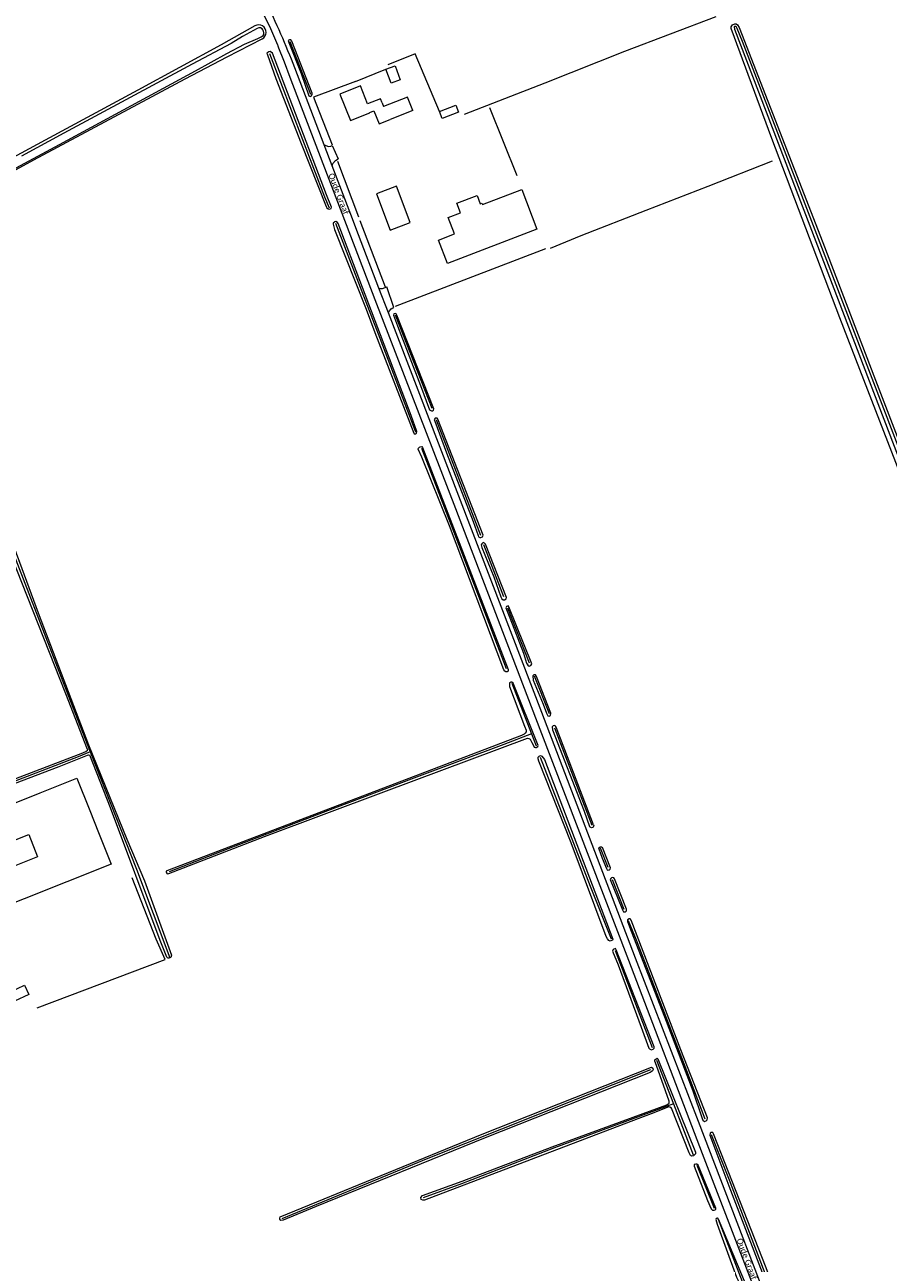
# Model space of a CAD drawing. Extents: x 177628 to 188968, y 384226 to 390673.
# Tile 342 of 393: x 185276 to 185639, y 386940 to 387462. Entities that reach past the tile are written whole.
import ezdxf

# ---------------------------------------------------------------- set-up
doc = ezdxf.new("R2010")
doc.units = 0
for name, color, linetype, lineweight in [('B01_F', 14, 'Continuous', 9), ('B01_T', 14, 'Continuous', 9), ('B02_D', 14, 'Continuous', 9), ('B02_T', 14, 'Continuous', 9), ('B11_F', 14, 'Continuous', 9), ('B11_S', 14, 'Continuous', 9), ('B14_F', 14, 'Continuous', 9), ('T01_F', 253, 'Continuous', 9), ('T03_F', 253, 'Continuous', 9), ('T04_F', 253, 'HAAG', 9), ('T05_F', 253, 'Continuous', 9), ('T07_F', 253, 'Continuous', 9), ('T09_F', 253, 'Continuous', 9), ('T09_T', 253, 'Continuous', 9), ('T22_F', 253, 'Continuous', 9), ('V00_F', 8, 'Continuous', 9), ('V00_T', 8, 'Continuous', 9), ('W01_F', 253, 'Continuous', 9), ('Z06', 7, 'Continuous', 9)]:
    doc.layers.add(name, color=color, linetype=linetype, lineweight=lineweight)
doc.styles.add('Legend', font='calibri.ttf')
doc.linetypes.add('HAAG', pattern='A,4,-1,[5,TOPOCAD.SHX,S=0.35,R=0,X=-0.35,Y=-0.35],-1', length=6)

msp = doc.modelspace()

# ---------------------------------------------------------------- linework, layer by layer
at = {"layer": 'B01_F', "linetype": 'Continuous'}
msp.add_lwpolyline([(185438.917, 387425.645), (185429.345, 387421.881)], dxfattribs=at)
at = {"layer": 'B01_T', "linetype": 'Continuous'}
for points in [[(185416.9, 387435.988), (185408.216, 387432.457), (185412.731, 387421.353), (185420.833, 387424.638), (185420.77, 387424.792), (185422.504, 387425.476), (185424.692, 387420.051)], [(185424.692, 387420.051), (185429.345, 387421.881)], [(185437.875, 387378.454), (185432.021, 387393.814), (185423.575, 387390.595), (185429.406, 387375.226), (185437.875, 387378.454)]]:
    msp.add_lwpolyline(points, dxfattribs=at)
at = {"layer": 'B02_D', "linetype": 'Continuous'}
for points in [[(185223.67, 387115.093), (185281.947, 387138.308)], [(185228.891, 387101.69), (185277.17, 387120.789), (185280.906, 387111.394), (185251.186, 387099.574)], [(185306.61, 387121.609), (185311.907, 387108.288), (185256.412, 387086.224)]]:
    msp.add_lwpolyline(points, dxfattribs=at)
at = {"layer": 'B02_T', "linetype": 'Continuous'}
msp.add_lwpolyline([(185491.221, 387375.659), (185453.483, 387361.16), (185449.692, 387371.094), (185456.466, 387373.679), (185453.845, 387380.546), (185459.03, 387382.525), (185457.479, 387386.589), (185466.019, 387389.848), (185467.338, 387386.391), (185468.029, 387386.655), (185468.25, 387386.075), (185484.778, 387392.382), (185491.221, 387375.659)], dxfattribs=at)
at = {"layer": 'B11_F', "linetype": 'Continuous'}
msp.add_lwpolyline([(185425.954, 387428.854), (185425.287, 387430.55), (185419.875, 387428.422), (185416.9, 387435.988)], dxfattribs=at)
at = {"layer": 'B11_S', "linetype": 'Continuous'}
for points in [[(185425.954, 387428.854), (185426.587, 387427.244)], [(185436.721, 387431.228), (185426.587, 387427.244)], [(185438.917, 387425.645), (185436.721, 387431.228)]]:
    msp.add_lwpolyline(points, dxfattribs=at)
at = {"layer": 'B14_F', "linetype": 'Continuous'}
for points in [[(185427.582, 387443.005), (185431.472, 387444.431), (185433.639, 387438.52), (185429.749, 387437.094), (185427.582, 387443.005)], [(185450.108, 387425.244), (185457.021, 387427.886), (185458.163, 387424.896)], [(185458.163, 387424.896), (185451.251, 387422.255), (185450.108, 387425.244)], [(185281.947, 387138.308), (185297.505, 387144.506), (185302.89, 387130.964)], [(185302.89, 387130.964), (185306.61, 387121.609)], [(185275.435, 387057.331), (185277.229, 387053.476), (185271.241, 387050.689), (185269.447, 387054.544), (185275.435, 387057.331)]]:
    msp.add_lwpolyline(points, dxfattribs=at)
at = {"layer": 'T01_F', "linetype": 'Continuous'}
msp.add_lwpolyline([(185397.108, 387431.252), (185404.974, 387411.211)], dxfattribs=at)
at = {"layer": 'T03_F', "linetype": 'Continuous'}
for points in [[(185450.108, 387425.244), (185439.959, 387449.44)], [(185471.268, 387426.842), (185482.722, 387398.205)], [(185280.671, 387047.776), (185334.659, 387068.213), (185330.806, 387076.793), (185320.792, 387102.521)]]:
    msp.add_lwpolyline(points, dxfattribs=at)
at = {"layer": 'T04_F', "linetype": 'HAAG'}
for points in [[(185439.959, 387449.44), (185428.405, 387444.831)], [(185414.764, 387437.775), (185397.108, 387431.252)], [(185407.266, 387404.246), (185416.036, 387380.791)], [(185416.585, 387379.3), (185427.22, 387351.44)], [(185431.597, 387343.268), (185495.014, 387367.521)]]:
    msp.add_lwpolyline(points, dxfattribs=at)
at = {"layer": 'T05_F', "linetype": 'Continuous'}
msp.add_lwpolyline([(185414.764, 387437.775), (185427.582, 387443.005)], dxfattribs=at)
at = {"layer": 'T07_F', "linetype": 'Continuous'}
for points in [[(185460.758, 387424.119), (185494.647, 387437.308), (185528.173, 387450.555), (185566.635, 387465.191)], [(185395.954, 387432.378), (185387.322, 387454.509)], [(185378.638, 387449.684), (185401.748, 387389.228), (185403.663, 387384.704)], [(185590.314, 387404.3), (185563.221, 387393.689), (185537.03, 387383.535), (185509.697, 387372.922), (185496.826, 387367.51)], [(185406.371, 387378.172), (185425.044, 387329.709), (185440.056, 387290.368)], [(185447.026, 387300.119), (185431.596, 387339.419)], [(185467.627, 387246.712), (185448.91, 387295.282)], [(185442.636, 387283.456), (185466.178, 387222.299), (185478.282, 387190.623)], [(185263.922, 387257.067), (185268.338, 387245.177), (185295.572, 387174.717), (185303.076, 387155.641)], [(185477.324, 387220.817), (185468.803, 387242.689)], [(185488.1, 387192.893), (185478.943, 387216.12)], [(185480.697, 387184.552), (185488.928, 387163.217)], [(185496.442, 387171.554), (185490.113, 387187.4)], [(185488.928, 387163.217), (185477.245, 387158.671), (185439.377, 387144.504), (185405.961, 387131.855), (185361.111, 387114.827), (185336.29, 387105.111)], [(185488.928, 387163.217), (185490.896, 387158.117)], [(185514.415, 387124.593), (185498.8, 387165.497)], [(185303.076, 387155.641), (185298.004, 387153.565), (185266.653, 387141.379), (185245.986, 387133.355), (185221.903, 387124.248), (185196.844, 387114.069), (185194.253, 387113.196), (185193.636, 387113.17), (185193.196, 387113.298), (185192.663, 387113.681)], [(185303.076, 387155.641), (185322.531, 387106.181), (185336.569, 387068.812)], [(185492.503, 387153.296), (185513.67, 387099.05), (185522.393, 387076.85)], [(185521.261, 387106.836), (185517.999, 387115.051)], [(185527.992, 387089.23), (185523.09, 387101.772)], [(185562.036, 387001.009), (185554.39, 387021.325), (185533.104, 387076.32), (185529.728, 387084.38)], [(185524.126, 387071.916), (185539.659, 387031.09)], [(185383.876, 386959.117), (185445.439, 386984.453), (185539.152, 387021.869)], [(185541.602, 387025.728), (185548.714, 387007.358)], [(185548.714, 387007.358), (185498.625, 386988.839), (185459.449, 386973.773), (185443.333, 386967.816)], [(185548.714, 387007.358), (185557.036, 386985.861)], [(185600.89, 386900.282), (185572.266, 386975.293), (185564.73, 386994.41)], [(185558.602, 386981.589), (185565.885, 386963.406)], [(185567.47, 386958.771), (185578.281, 386930.698)]]:
    msp.add_lwpolyline(points, dxfattribs=at)
at = {"layer": 'T09_F', "linetype": 'Continuous'}
for points in [[(185687.435, 387161.166), (185686.486, 387163.476), (185667.655, 387211.32), (185645.696, 387268.74), (185618.77, 387338.332), (185590.081, 387413.891), (185573.027, 387460.163), (185573.048, 387460.888), (185573.627, 387461.758), (185574.512, 387462.14), (185575.041, 387462.13), (185575.646, 387461.723), (185576.368, 387460.603), (185611.531, 387370.04), (185633.739, 387312.154), (185657.203, 387251.137), (185680.49, 387190.09), (185691.643, 387163.375)], [(185391.86, 387441.272), (185395.093, 387431.742), (185395.732, 387431.557), (185396.234, 387431.754), (185396.56, 387432.512), (185396.523, 387432.992), (185388.016, 387454.789), (185387.559, 387455.313), (185386.979, 387455.377), (185386.436, 387455.061), (185386.691, 387454.238), (185391.86, 387441.272)], [(185358.21, 387453.311), (185323.165, 387434.183), (185284.108, 387413.118), (185250.335, 387394.858), (185205.758, 387370.278), (185154.791, 387342.45), (185124.831, 387326.133)], [(185391.889, 387411.693), (185402.435, 387385.241), (185402.751, 387384.706), (185403.322, 387384.191), (185403.854, 387384.08), (185404.538, 387384.416), (185404.69, 387384.863), (185402.577, 387390.14), (185379.83, 387449.767), (185378.876, 387450.413), (185378.321, 387450.353), (185377.808, 387450.101), (185377.507, 387449.741), (185377.715, 387448.994), (185381.244, 387439.105), (185391.889, 387411.693)], [(185129.531, 387322.463), (185181.569, 387351.77), (185225.745, 387375.668), (185279.298, 387404.799), (185343.021, 387438.962), (185360.79, 387448.201)], [(185419.293, 387342.04), (185422.928, 387332.15), (185439.302, 387289.719), (185439.535, 387289.462), (185440.047, 387289.501), (185440.496, 387289.775), (185440.608, 387290.519), (185438.164, 387297.227), (185407.538, 387377.982), (185407.158, 387378.538), (185406.522, 387378.862), (185406.116, 387378.716), (185405.451, 387378.125), (185405.406, 387377.784), (185405.964, 387375.458), (185419.293, 387342.04)], [(185442.122, 387309.857), (185445.99, 387299.642), (185446.748, 387299.216), (185447.188, 387299.233), (185447.59, 387299.43), (185447.735, 387300.05), (185432.209, 387339.389), (185431.933, 387339.951), (185431.515, 387340.195), (185430.893, 387340.039), (185430.749, 387339.52), (185432.417, 387334.905), (185442.122, 387309.857)], [(185464.302, 387252.597), (185466.381, 387246.737), (185466.657, 387246.175), (185467.215, 387245.851), (185467.594, 387245.788), (185468.318, 387246.143), (185468.563, 387246.862), (185449.504, 387295.733), (185449.167, 387296.116), (185448.406, 387296.042), (185447.901, 387295.445), (185448.136, 387294.763), (185453.183, 387281.437), (185464.302, 387252.597)], [(185454.317, 387250.814), (185442.659, 387279.639), (185441.171, 387282.995), (185441.281, 387283.526), (185441.689, 387283.886), (185441.988, 387284.033), (185442.755, 387284.091), (185443.051, 387283.705), (185479.081, 387190.214), (185479.143, 387189.872), (185479.034, 387189.553), (185478.67, 387189.322), (185478.073, 387189.241), (185477.627, 387189.5), (185477.312, 387190.141), (185454.317, 387250.814)], [(185301.945, 387156.648), (185292.749, 387179.962), (185269.807, 387238.326), (185262.98, 387256.762)], [(185264.891, 387257.963), (185281.129, 387214.078), (185302.325, 387158.572), (185318.502, 387118.809), (185325.894, 387101.237), (185337.242, 387069.981)], [(185473.079, 387229.337), (185476.02, 387220.81), (185476.375, 387220.087), (185476.952, 387219.622), (185477.552, 387219.618), (185478.276, 387220.073), (185478.399, 387220.533), (185469.577, 387243.072), (185469.159, 387243.515), (185468.62, 387243.699), (185467.976, 387243.184), (185467.773, 387242.785), (185468.005, 387241.602), (185473.079, 387229.337)], [(185485.515, 387197.205), (185486.844, 387192.873), (185487.319, 387192.109), (185487.957, 387191.724), (185488.559, 387191.92), (185489.025, 387192.697), (185479.431, 387216.603), (185479.014, 387217.046), (185478.352, 387216.771), (185478.068, 387216.232), (185479.798, 387211.997), (185485.515, 387197.205)], [(185486.025, 387166.451), (185486.609, 387164.721), (185486.625, 387164.039), (185486.259, 387163.488), (185485.787, 387163.044), (185484.675, 387162.498), (185335.361, 387105.483), (185335.105, 387105.357), (185335.06, 387105.123), (185335.228, 387104.674), (185335.544, 387104.246), (185336.184, 387104.347), (185376.521, 387119.906), (185426.745, 387138.78), (185487.18, 387161.287), (185487.777, 387161.261), (185488.285, 387160.874), (185489.084, 387159.462), (185489.693, 387158.222), (185490.072, 387157.559), (185490.582, 387157.385), (185490.944, 387157.403), (185491.545, 387157.91), (185491.654, 387158.335), (185481.213, 387184.574), (185480.641, 387184.983), (185480.172, 387184.965), (185479.637, 387184.649), (185479.59, 387183.989), (185479.669, 387183.179), (185486.025, 387166.451)], [(185493.865, 387175.73), (185495.218, 387171.857), (185495.81, 387170.752), (185496.309, 387170.549), (185496.952, 387170.864), (185496.999, 387171.885), (185491.027, 387187.298), (185490.531, 387188.003), (185489.891, 387187.987), (185489.528, 387187.61), (185489.594, 387185.748), (185493.865, 387175.73)], [(185515.08, 387124.856), (185499.277, 387165.924), (185499.06, 387166.366), (185498.682, 387166.628), (185498.101, 387166.493), (185497.597, 387166.096), (185497.769, 387164.934), (185511.109, 387130.554), (185513.358, 387124.176)], [(185301.945, 387156.648), (185301.789, 387156.058), (185301.359, 387155.674), (185299.878, 387155.076), (185271.59, 387144.299), (185241.17, 387132.281), (185202.242, 387117.389), (185195.628, 387114.789), (185193.648, 387114.258), (185193.092, 387114.218), (185192.532, 387114.344), (185192.187, 387114.263), (185191.935, 387114.032), (185191.942, 387113.626), (185192.299, 387112.999), (185193.001, 387112.484), (185193.772, 387112.316), (185215.092, 387120.939), (185250.473, 387134.475), (185289.927, 387149.391), (185301.911, 387154.237), (185302.347, 387154.29), (185302.894, 387154.242)], [(185335.298, 387069.144), (185332.592, 387076.17), (185311.676, 387131.978), (185302.894, 387154.242)], [(185505.631, 387117.329), (185492.054, 387151.686), (185491.741, 387152.647), (185491.747, 387153.392), (185492.111, 387153.73), (185492.71, 387154.024), (185493.283, 387153.722), (185494.317, 387152.372), (185523.105, 387076.765), (185523.039, 387076.361), (185522.611, 387076.151), (185522.077, 387075.942), (185521.503, 387076.138), (185520.911, 387076.802), (185520.407, 387077.829), (185505.631, 387117.329)], [(185517.218, 387114.819), (185518.711, 387110.805), (185520.461, 387106.429), (185520.838, 387105.966), (185521.097, 387105.844), (185521.578, 387105.881), (185522.1, 387106.137), (185522.184, 387106.777), (185518.761, 387115.277)], [(185525.176, 387094.287), (185527.259, 387089.028), (185527.614, 387088.305), (185528.334, 387088.26), (185528.736, 387088.457), (185528.959, 387088.816), (185528.883, 387089.376), (185523.851, 387102.062), (185523.574, 387102.524), (185523.116, 387102.747), (185522.574, 387102.531), (185522.292, 387102.293), (185522.108, 387101.854), (185525.176, 387094.287)], [(185556.887, 387012.841), (185560.765, 387001.185), (185561.1, 387000.502), (185561.737, 387000.017), (185562.46, 387000.272), (185562.923, 387000.649), (185563.009, 387001.488), (185551.729, 387030.15), (185530.89, 387084.678), (185530.394, 387085.282), (185530.013, 387085.245), (185529.33, 387084.91), (185529.325, 387084.109), (185530.816, 387080.056), (185544.925, 387044.009), (185556.887, 387012.841)], [(185535.087, 387039.715), (185538.325, 387030.85), (185538.642, 387030.528), (185539.427, 387030.117), (185540.175, 387030.431), (185540.561, 387030.833), (185540.629, 387031.344), (185524.585, 387072.238), (185524.29, 387072.73), (185523.265, 387072.333), (185523.068, 387071.653), (185525.476, 387065.883), (185535.087, 387039.715)], [(185541.489, 387023.596), (185540.863, 387025.356), (185540.889, 387025.953), (185541.874, 387026.648), (185542.127, 387026.348), (185557.906, 386987.075), (185557.923, 386986.394), (185557.106, 386985.462), (185556.253, 386985.362), (185555.872, 386985.705), (185555.326, 386986.817), (185547.836, 387005.641), (185547.221, 387006.029), (185546.774, 387006.075), (185539.275, 387003.189)], [(185383.031, 386959.814), (185468.11, 386994.586), (185539.404, 387022.847)], [(185539.404, 387022.847), (185540.062, 387022.347), (185540.12, 387021.809), (185539.848, 387021.315), (185539.328, 387020.906), (185538.892, 387020.64), (185469.36, 386993.09), (185398.165, 386964.208)], [(185443.842, 386966.896), (185443.097, 386966.902), (185442.481, 386967.183), (185442.252, 386967.973), (185442.94, 386968.735), (185459.665, 386974.771), (185497.672, 386989.345), (185545.886, 387007.019), (185546.527, 387007.334), (185546.913, 387007.629), (185546.876, 387008.46), (185541.489, 387023.596)], [(185539.275, 387003.189), (185533.656, 387001.014), (185443.842, 386966.896)], [(185601.669, 386898.069), (185602.148, 386898.414), (185602.256, 386899.414), (185587.708, 386938.386), (185565.602, 386994.785), (185565.326, 386995.347), (185564.505, 386995.293), (185564.103, 386995.096), (185563.976, 386994.136), (185572.047, 386972.823), (185590.236, 386925.419), (185600.192, 386899.149), (185600.607, 386898.305), (185601.105, 386898.101), (185601.669, 386898.069)], [(185562.985, 386966.747), (185564.632, 386963.182), (185564.96, 386962.725), (185565.186, 386962.579), (185565.868, 386962.656), (185566.22, 386962.778), (185566.511, 386963.024), (185566.514, 386963.437), (185559.125, 386981.526), (185558.509, 386981.944), (185558.055, 386982.03), (185557.454, 386981.786), (185557.429, 386981.208), (185562.985, 386966.747)], [(185398.165, 386964.208), (185384.281, 386958.421), (185383.288, 386958.242), (185382.858, 386958.803), (185382.862, 386959.319), (185383.031, 386959.814)], [(185575.29, 386934.347), (185577.427, 386929.889), (185577.86, 386929.742), (185578.397, 386929.8), (185578.667, 386929.984), (185579.291, 386930.496), (185579.377, 386931.053), (185567.618, 386958.884), (185567.29, 386959.34), (185567.042, 386959.322), (185566.649, 386959.18), (185566.542, 386958.664), (185567.045, 386956.801), (185575.29, 386934.347)]]:
    msp.add_lwpolyline(points, dxfattribs=at)
at = {"layer": 'T09_F', "linetype": 'Continuous', "extrusion": (0, 0, -1)}
for centre, radius, start, end in [((-185514.206, 387124.548), 0.926, 160.60594, 336.29695), ((-185518.053, 387114.835), 0.835, 358.92927, 148.00639), ((-185336.156, 387069.829), 1.098, 247.88934, 321.3891), ((-185336.155, 387069.828), 1.097, 172.00106, 247.8575)]:
    msp.add_arc(centre, radius, start, end, dxfattribs=at)
at = {"layer": 'T09_T', "linetype": 'Continuous'}
for points in [[(185372.457, 387461.309), (185358.21, 387453.311)], [(185360.79, 387448.201), (185375.441, 387455.764)]]:
    msp.add_lwpolyline(points, dxfattribs=at)
msp.add_arc((185373.996, 387458.562), 3.149, 297.31384, 119.25932, dxfattribs=at)
at = {"layer": 'T22_F', "linetype": 'Continuous'}
for points in [[(185404.94, 387410.861), (185407.442, 387405.243)], [(185430.923, 387342.735), (185427.958, 387351.346)]]:
    msp.add_lwpolyline(points, dxfattribs=at)
at = {"layer": 'V00_F', "linetype": 'Continuous'}
for points in [[(185401.587, 387411.145), (185403.382, 387410.494), (185404.434, 387410.637), (185404.94, 387410.861)], [(185404.936, 387402.382), (185405.245, 387403.317), (185406.359, 387404.555), (185407.442, 387405.243)], [(185424.625, 387350.874), (185425.125, 387350.644), (185426.113, 387350.625), (185427.958, 387351.346)], [(185428.62, 387340.448), (185429.069, 387341.265), (185429.754, 387342.051), (185430.515, 387342.557), (185430.923, 387342.735)]]:
    msp.add_lwpolyline(points, dxfattribs=at)
at = {"layer": 'V00_T', "linetype": 'Continuous'}
for points in [[(185382.139, 387453.173), (185379.077, 387459.944), (185375.846, 387466.635)], [(185382.251, 387452.539), (185382.331, 387452.617), (185382.139, 387453.173)], [(185387.3, 387439.453), (185384.886, 387446.039), (185382.251, 387452.539)], [(185594.92, 386898.067), (185560.97, 386986.39), (185529.86, 387067.793), (185492.5, 387165.051), (185457, 387257.903), (185423.14, 387345.842), (185387.3, 387439.453)], [(185401.587, 387411.145), (185389.183, 387443.595)], [(185404.936, 387402.382), (185401.587, 387411.145)], [(185412.781, 387381.858), (185404.936, 387402.382)], [(185416.058, 387373.286), (185412.781, 387381.858)], [(185424.625, 387350.874), (185416.058, 387373.286)], [(185428.62, 387340.448), (185424.625, 387350.874)], [(185598.703, 386896.935), (185559.196, 386999.998), (185532.75, 387068.762), (185493.22, 387172.112), (185428.62, 387340.448)]]:
    msp.add_lwpolyline(points, dxfattribs=at)
msp.add_arc((185085.775, 387327.608), 324.823, 20.92092, 26.3468, dxfattribs=at)
at = {"layer": 'W01_F', "linetype": 'Continuous'}
for points in [[(185360.652, 387449.562), (185368.082, 387453.525), (185373.719, 387455.986), (185375.108, 387456.705), (185375.89, 387457.204), (185376.156, 387457.624), (185376.225, 387458.258), (185376.033, 387459.026), (185375.772, 387459.613), (185375.44, 387460.019), (185374.718, 387460.4), (185374.061, 387460.409), (185373.329, 387460.133), (185367.259, 387456.726), (185362.364, 387453.842), (185346.012, 387445.202), (185291.946, 387416.094), (185274.109, 387406.39)], [(185689.43, 387164.656), (185688.531, 387167.496), (185669.451, 387216.317), (185609.129, 387373.462), (185589.907, 387423.387), (185577.719, 387454.689), (185575.55, 387460.193), (185575.302, 387460.745), (185574.856, 387461.055), (185574.394, 387460.949), (185574.201, 387460.811), (185574.432, 387459.843), (185613.697, 387357.212), (185650.38, 387261.579), (185687.197, 387165.75), (185688.075, 387163.667)], [(185231.562, 387379.85), (185290.133, 387411.366), (185347.469, 387442.383), (185360.652, 387449.562)]]:
    msp.add_lwpolyline(points, dxfattribs=at)

# ---------------------------------------------------------------- texts
at = {"layer": 'Z06', "linetype": 'Continuous', "style": 'Legend'}
for rotation, p in [(290.97171, (185403.313, 387398.627)), (290.79073, (185575.222, 386950.197))]:
    msp.add_text('Oude Graaf', height=2.5, rotation=rotation, dxfattribs=at).set_placement(p)

doc.saveas('drawing.dxf')
